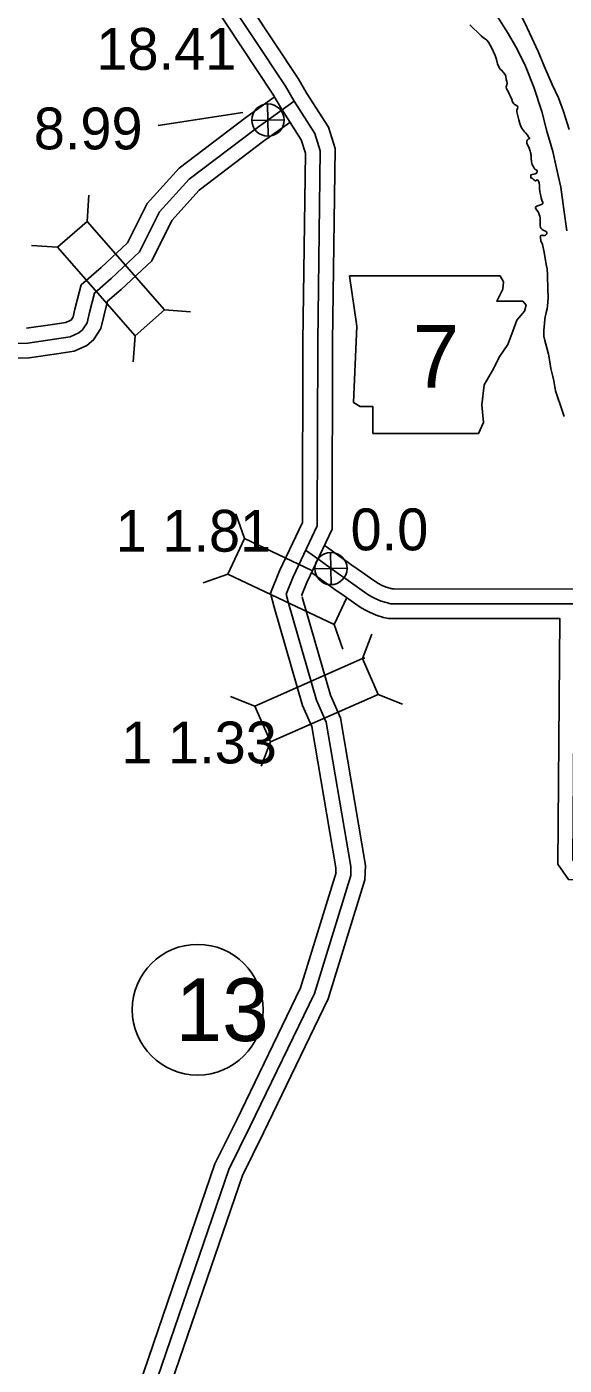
# Model space of a CAD drawing. Extents: x -83719 to 153526, y -11835 to 11446.
# Drawn here: x -2157 to -1976.1, y 336.6 to 787.2 of the extents above; entities that cross this region are included whole.
import ezdxf

# ---------------------------------------------------------------- set-up
doc = ezdxf.new("R2010")
doc.units = 0
for name, color, linetype in [('Level 10', 7, 'Continuous'), ('Level 11', 7, 'Continuous'), ('Level 2', 7, 'Continuous'), ('Level 20', 7, 'Continuous'), ('Level 21', 7, 'Continuous'), ('Level 25', 7, 'Continuous'), ('Level 26', 7, 'Continuous'), ('Level 27', 7, 'Continuous'), ('Level 58', 7, 'Continuous'), ('Level 59', 7, 'Continuous'), ('Level 9', 7, 'Continuous')]:
    doc.layers.add(name, color=color, linetype=linetype)

msp = doc.modelspace()

# ---------------------------------------------------------------- linework, layer by layer
at = {"layer": 'Level 10'}
for points in [[(-2104.07, 827.86), (-2097.72, 818.27), (-2065.65, 769.82), (-2062.72, 764.73), (-2055.47, 753.43), (-2053.19, 746.2), (-2054.06, 681.1), (-2054.22, 618.08), (-2062.76, 600.09), (-2064.44, 595.93), (-2064.33, 595.52)], [(-2112.41, 822.34), (-2106.06, 812.75), (-2074.16, 764.56), (-2071.26, 759.54), (-2064.61, 749.15), (-2063.21, 744.72), (-2064.06, 681.18), (-2064.21, 620.34), (-2071.92, 604.11), (-2074.96, 596.58), (-2073.69, 591.81), (-2064.19, 558.78), (-2061.05, 551.65), (-2052.95, 504.04), (-2052.94, 502.48)], [(-2073.72, 763.48), (-2083.23, 756.72), (-2105.72, 739.57), (-2116.45, 727.74), (-2123.09, 714.53), (-2131.97, 706.16), (-2138.68, 700.3), (-2140.8, 692.19), (-2141.39, 689.56), (-2142.09, 688.47), (-2142.12, 688.45), (-2143.84, 687.69), (-2148.36, 687), (-2157.07, 685.74)], [(-2068.42, 754.98), (-2077.3, 748.66), (-2098.93, 732.17), (-2108.13, 722.03), (-2114.95, 708.46), (-2125.25, 698.75), (-2129.78, 694.8), (-2131.08, 689.84), (-2132.02, 685.62), (-2134.5, 681.8), (-2136.74, 679.89), (-2141.01, 678), (-2146.9, 677.11), (-2156.24, 675.76), (-2168.67, 675.49)], [(-2064.27, 595.24), (-2054.76, 562.19), (-2051.4, 554.55), (-2042.95, 504.92), (-2043.15, 500.04)], [(-2052.86, 502.48), (-2064.81, 463.67), (-2086.26, 419.27), (-2093.66, 404.43), (-2119.19, 329.81), (-2120.64, 322.7), (-2120.95, 316.36), (-2121.06, 310.59), (-2115.86, 254.08)], [(-2043.15, 500.04), (-2055.48, 460), (-2077.28, 414.87), (-2084.41, 400.56), (-2109.52, 327.18), (-2110.69, 321.45), (-2110.96, 316.02), (-2111.05, 310.96), (-2105.91, 255)]]:
    msp.add_lwpolyline(points, dxfattribs=at)
at = {"layer": 'Level 11'}
for points in [[(-2033.35, 597.99), (-2033.97, 597.99), (-2034.33, 598.07), (-2035.99, 598.55), (-2037.33, 599.15), (-2038.02, 599.5), (-2039.16, 600.15), (-2041.26, 601.57), (-2044.36, 603.78), (-2047.53, 605.99), (-2048.84, 606.92), (-2051.91, 609.15), (-2055.77, 611.9), (-2056.8, 612.64)], [(-2033.3, 587.99), (-2035.14, 587.98), (-2036.89, 588.4), (-2039.41, 589.13), (-2041.63, 590.11), (-2042.78, 590.7), (-2044.45, 591.65), (-2046.97, 593.36), (-2050.12, 595.61), (-2053.29, 597.82), (-2054.68, 598.8), (-2057.75, 601.03), (-2061.16, 603.46)], [(-2033.35, 597.99), (-1967.41, 597.94), (-1968.14, 510.01), (-1966.33, 509.93), (-1906.34, 510.48)], [(-2033.3, 587.99), (-1977.5, 587.98), (-1978.18, 505.28), (-1974.65, 500.21), (-1969.4, 500.05), (-1966.49, 499.93), (-1906.25, 500.48)]]:
    msp.add_lwpolyline(points, dxfattribs=at)
at = {"layer": 'Level 2'}
msp.add_lwpolyline([(-1975.18, 718.48), (-1976.15, 725.74), (-1977.19, 733.23), (-1978.63, 739.62), (-1979.92, 745.21), (-1981.86, 752.07), (-1983.54, 758.69), (-1986.33, 766.93), (-1989.27, 774.54), (-1992.35, 780.41), (-1994.97, 784.97), (-1998.65, 790.81)], dxfattribs=at)
msp.add_lwpolyline([(-1975.18, 718.48), (-1976.15, 725.74), (-1977.19, 733.23), (-1978.63, 739.62), (-1979.92, 745.21), (-1981.86, 752.07), (-1983.54, 758.69), (-1986.33, 766.93), (-1989.27, 774.54), (-1992.35, 780.41), (-1994.97, 784.97), (-1998.65, 790.81)], dxfattribs=at)
at = {"layer": 'Level 20'}
for p, q in [((-2136.67, 721.71), (-2136.08, 730.49)), ((-2146.61, 713.02), (-2155.39, 713.61)), ((-2110.62, 691.89), (-2101.83, 691.3)), ((-2120.55, 683.21), (-2121.14, 674.43)), ((-2083.66, 614.91), (-2086.61, 623.2)), ((-2089.32, 602.99), (-2097.61, 600.03)), ((-2053.54, 586.01), (-2050.59, 577.72)), ((-2044.01, 574.5), (-2040.82, 582.71)), ((-2043.57, 574.68), (-2043.19, 574.67)), ((-2080.25, 558.55), (-2088.46, 561.74)), ((-2038.69, 562.42), (-2030.49, 559.23)), ((-2074.94, 546.47), (-2078.13, 538.27))]:
    msp.add_line(p, q, dxfattribs=at)
for points in [[(-2146.61, 713.02), (-2120.55, 683.21), (-2110.62, 691.89), (-2136.67, 721.71)], [(-2074.94, 546.47), (-2038.69, 562.42), (-2044.01, 574.5), (-2080.25, 558.55)]]:
    msp.add_lwpolyline(points, close=True, dxfattribs=at)
msp.add_lwpolyline([(-2061.08, 604.19), (-2083.66, 614.91), (-2089.32, 602.99), (-2053.54, 586.01), (-2049.25, 595.04)], dxfattribs=at)
at = {"layer": 'Level 21'}
msp.add_lwpolyline([(-2048.38, 703.34), (-2045.84, 686.42), (-2046.97, 660.77), (-2044.72, 659.36), (-2040.49, 659.36), (-2040.49, 650.33), (-2004.96, 650.33), (-2003.27, 654), (-2003.83, 659.92), (-2002.98, 666.69), (-1999.88, 672.04), (-1997.91, 675.99), (-1995.09, 680.22), (-1993.4, 684.73), (-1991.99, 688.4), (-1989.45, 691.5), (-1988.89, 693.47), (-1990.01, 694.88), (-1998.75, 694.88), (-1996.78, 698.83), (-1996.5, 701.37), (-1997.67, 703.32)], close=True, dxfattribs=at)
at = {"layer": 'Level 25'}
for p, q in [((-2112.77, 753.96), (-2084.25, 758.38)), ((-2043.57, 574.68), (-2043.19, 574.67))]:
    msp.add_line(p, q, dxfattribs=at)
at = {"layer": 'Level 26'}
for p, q in [((-2075.68, 750.38), (-2075.93, 761.23)), ((-2081.23, 755.68), (-2070.38, 755.93)), ((-2054.49, 599.41), (-2054.74, 610.26)), ((-2060.04, 604.71), (-2049.19, 604.96))]:
    msp.add_line(p, q, dxfattribs=at)
for centre in [(-2075.8, 755.81), (-2054.61, 604.84)]:
    msp.add_circle(centre, 5.43, dxfattribs=at)
at = {"layer": 'Level 27'}
msp.add_circle((-2099.47, 456.32), 22, dxfattribs=at)
at = {"layer": 'Level 58'}
msp.add_line((-2043.57, 574.68), (-2043.19, 574.67), dxfattribs=at)
at = {"layer": 'Level 59'}
for points in [[(-2108.24, 825.1), (-2101.89, 815.51), (-2069.9, 767.19), (-2066.99, 762.14), (-2060.04, 751.29), (-2058.2, 745.46), (-2059.06, 681.14), (-2059.22, 619.21), (-2067.34, 602.1), (-2069.7, 596.26), (-2068.87, 593.14), (-2059.47, 560.49), (-2056.22, 553.1), (-2047.95, 504.48), (-2047.93, 501.51)], [(-2066.99, 762.14), (-2080.27, 752.69), (-2102.32, 735.87), (-2112.29, 724.89), (-2119.02, 711.49), (-2128.61, 702.46), (-2134.23, 697.55), (-2135.94, 691.02), (-2136.7, 687.59), (-2138.29, 685.14), (-2139.43, 684.17), (-2142.42, 682.84), (-2147.63, 682.05), (-2156.65, 680.75), (-2169.74, 680.46)], [(-2033.32, 592.99), (-2034.55, 592.98), (-2035.61, 593.24), (-2037.7, 593.84), (-2039.48, 594.63), (-2040.4, 595.1), (-2041.81, 595.9), (-2044.11, 597.46), (-2047.24, 599.69), (-2050.41, 601.9), (-2051.76, 602.86), (-2054.83, 605.09), (-2058.68, 607.83), (-2063.11, 611.01)], [(-1906.3, 505.48), (-1966.41, 504.93), (-1969.21, 505.05), (-1971.98, 505.13), (-1973.16, 506.83), (-1972.46, 592.96), (-2033.32, 592.99)], [(-2047.93, 501.51), (-2060.14, 461.83), (-2081.77, 417.07), (-2089.03, 402.49), (-2114.35, 328.49), (-2115.66, 322.08), (-2115.95, 316.19), (-2116.06, 310.77), (-2110.88, 254.54)]]:
    msp.add_lwpolyline(points, dxfattribs=at)
at = {"layer": 'Level 9'}
for points in [[(-1974.34, 752.58), (-1976.25, 758.64), (-1977.98, 763.29), (-1980.1, 767.82), (-1982.65, 773.68), (-1984.87, 778.91), (-1987.06, 783.74), (-1988.5, 786.82), (-1990.37, 790.51)], [(-1974.34, 752.58), (-1976.25, 758.64), (-1977.98, 763.29), (-1980.1, 767.82), (-1982.65, 773.68), (-1984.87, 778.91), (-1987.06, 783.74), (-1988.5, 786.82), (-1990.37, 790.51)], [(-2007.86, 787.91), (-2006.9, 786.97), (-2005.02, 785.19), (-2004.06, 784.21), (-2003.2, 783.5), (-2002.71, 783.16), (-2002.08, 782.66), (-2001.58, 781.98), (-2000.4, 780.04), (-1999.32, 777.59), (-1998.9, 776.25), (-1998.48, 774.71), (-1998.12, 773.74), (-1997.63, 772.9), (-1997.2, 772.6), (-1996.05, 771.29), (-1995.95, 771.15), (-1995.75, 770.55), (-1995.63, 769.48), (-1995.43, 768.84), (-1995.31, 768.07), (-1995.62, 767.01), (-1995.45, 766.37), (-1994.96, 765.47), (-1994.54, 764.63), (-1994.11, 763.72), (-1993.75, 762.75), (-1993.43, 761.95), (-1993.03, 761.31), (-1992.77, 761.07), (-1992.44, 760.9), (-1991.64, 760.36), (-1991.64, 760.13), (-1991.81, 759.7), (-1991.98, 759.2), (-1992.02, 758.56), (-1991.83, 757.63), (-1991.31, 755.92), (-1990.99, 754.68), (-1990.5, 753.47), (-1990.11, 752.74), (-1989.45, 751.83), (-1989.05, 751.49), (-1988.36, 750.62), (-1988.2, 750.32), (-1988.07, 750.08), (-1987.9, 749.91), (-1987.7, 749.61)], [(-2007.86, 787.91), (-2006.9, 786.97), (-2005.02, 785.19), (-2004.06, 784.21), (-2003.2, 783.5), (-2002.71, 783.16), (-2002.08, 782.66), (-2001.58, 781.98), (-2000.4, 780.04), (-1999.32, 777.59), (-1998.9, 776.25), (-1998.48, 774.71), (-1998.12, 773.74), (-1997.63, 772.9), (-1997.2, 772.6), (-1996.05, 771.29), (-1995.95, 771.15), (-1995.75, 770.55), (-1995.63, 769.48), (-1995.43, 768.84), (-1995.31, 768.07), (-1995.62, 767.01), (-1995.45, 766.37), (-1994.96, 765.47), (-1994.54, 764.63), (-1994.11, 763.72), (-1993.75, 762.75), (-1993.43, 761.95), (-1993.03, 761.31), (-1992.77, 761.07), (-1992.44, 760.9), (-1991.64, 760.36), (-1991.64, 760.13), (-1991.81, 759.7), (-1991.98, 759.2), (-1992.02, 758.56), (-1991.83, 757.63), (-1991.31, 755.92), (-1990.99, 754.68), (-1990.5, 753.47), (-1990.11, 752.74), (-1989.45, 751.83), (-1989.05, 751.49), (-1988.36, 750.62), (-1988.2, 750.32), (-1988.07, 750.08), (-1987.9, 749.91), (-1987.7, 749.61)], [(-1987.7, 749.61), (-1987.8, 749.44), (-1988.24, 749.35), (-1988.51, 749.08), (-1988.61, 748.78), (-1988.68, 748.45), (-1988.62, 747.88), (-1987.93, 746.67), (-1987.7, 746), (-1987.54, 745.33), (-1987.44, 744.93), (-1987.34, 744.6), (-1987.25, 744.23), (-1987.22, 743.83), (-1987.16, 742.76), (-1987.1, 742.02), (-1986.94, 741.09), (-1986.71, 740.62), (-1986.45, 740.08), (-1986.09, 739.38), (-1985.89, 739.24), (-1985.66, 739.04), (-1985.33, 738.94), (-1985.2, 738.63), (-1985.16, 738.47), (-1985.23, 738.13), (-1985.37, 737.93), (-1985.84, 737.74), (-1987.3, 737.35), (-1987.31, 736.31), (-1986.95, 736.21), (-1986.71, 736.11), (-1986.35, 735.81), (-1986.22, 735.64), (-1985.86, 735.33), (-1985.69, 735.33), (-1985.52, 735.43), (-1985.35, 735.56), (-1985.12, 735.66), (-1984.99, 735.56), (-1984.72, 735.29), (-1984.63, 735.02), (-1984.5, 734.65), (-1984.4, 733.75), (-1984.38, 732.88), (-1984.25, 731.61), (-1984.1, 730.74), (-1983.84, 729.61), (-1983.58, 728.84), (-1983.45, 728.53), (-1983.28, 728.17), (-1983.29, 728), (-1983.39, 727.6), (-1983.66, 727.37), (-1985.29, 726.81), (-1985.63, 726.65), (-1985.76, 726.32), (-1985.63, 725.88), (-1985.24, 725.51), (-1984.84, 724.87), (-1984.25, 723.43), (-1984.19, 722.86), (-1984.13, 721.76), (-1984.21, 721.03), (-1984.15, 720.29), (-1984.02, 719.62), (-1983.95, 719.39), (-1983.49, 718.92), (-1982.93, 718.61), (-1982.36, 718.41), (-1982, 718.14), (-1981.9, 717.87), (-1981.94, 717.53), (-1982.17, 717.27), (-1982.41, 717.04), (-1982.61, 716.97), (-1983.21, 716.91), (-1983.51, 717.08), (-1983.97, 716.92), (-1984.04, 716.72), (-1984.08, 716.55), (-1984.05, 716.15), (-1983.92, 715.18), (-1983.4, 713.87), (-1982.79, 711.33), (-1982.09, 707.15), (-1981.84, 705.68), (-1981.65, 703.77), (-1981.63, 698.66), (-1981.44, 696.32), (-1981.53, 694.42), (-1981.84, 692.28), (-1982.12, 690.98), (-1982.54, 688.95), (-1982.75, 687.25), (-1982.97, 685.11), (-1982.88, 683.04), (-1982.53, 681.57), (-1981.88, 679.19), (-1981.4, 676.98), (-1980.86, 674.47)], [(-1987.7, 749.61), (-1987.8, 749.44), (-1988.24, 749.35), (-1988.51, 749.08), (-1988.61, 748.78), (-1988.68, 748.45), (-1988.62, 747.88), (-1987.93, 746.67), (-1987.7, 746), (-1987.54, 745.33), (-1987.44, 744.93), (-1987.34, 744.6), (-1987.25, 744.23), (-1987.22, 743.83), (-1987.16, 742.76), (-1987.1, 742.02), (-1986.94, 741.09), (-1986.71, 740.62), (-1986.45, 740.08), (-1986.09, 739.38), (-1985.89, 739.24), (-1985.66, 739.04), (-1985.33, 738.94), (-1985.2, 738.63), (-1985.16, 738.47), (-1985.23, 738.13), (-1985.37, 737.93), (-1985.84, 737.74), (-1987.3, 737.35), (-1987.31, 736.31), (-1986.95, 736.21), (-1986.71, 736.11), (-1986.35, 735.81), (-1986.22, 735.64), (-1985.86, 735.33), (-1985.69, 735.33), (-1985.52, 735.43), (-1985.35, 735.56), (-1985.12, 735.66), (-1984.99, 735.56), (-1984.72, 735.29), (-1984.63, 735.02), (-1984.5, 734.65), (-1984.4, 733.75), (-1984.38, 732.88), (-1984.25, 731.61), (-1984.1, 730.74), (-1983.84, 729.61), (-1983.58, 728.84), (-1983.45, 728.53), (-1983.28, 728.17), (-1983.29, 728), (-1983.39, 727.6), (-1983.66, 727.37), (-1985.29, 726.81), (-1985.63, 726.65), (-1985.76, 726.32), (-1985.63, 725.88), (-1985.24, 725.51), (-1984.84, 724.87), (-1984.25, 723.43), (-1984.19, 722.86), (-1984.13, 721.76), (-1984.21, 721.03), (-1984.15, 720.29), (-1984.02, 719.62), (-1983.95, 719.39), (-1983.49, 718.92), (-1982.93, 718.61), (-1982.36, 718.41), (-1982, 718.14), (-1981.9, 717.87), (-1981.94, 717.53), (-1982.17, 717.27), (-1982.41, 717.04), (-1982.61, 716.97), (-1983.21, 716.91), (-1983.51, 717.08), (-1983.97, 716.92), (-1984.04, 716.72), (-1984.08, 716.55), (-1984.05, 716.15), (-1983.92, 715.18), (-1983.4, 713.87), (-1982.79, 711.33), (-1982.09, 707.15), (-1981.84, 705.68), (-1981.65, 703.77), (-1981.63, 698.66), (-1981.44, 696.32), (-1981.53, 694.42), (-1981.84, 692.28), (-1982.12, 690.98), (-1982.54, 688.95), (-1982.75, 687.25), (-1982.97, 685.11), (-1982.88, 683.04), (-1982.53, 681.57), (-1981.88, 679.19), (-1981.4, 676.98), (-1980.86, 674.47)], [(-1980.86, 674.47), (-1980.51, 672.13), (-1979.86, 669.49), (-1979.61, 668.02), (-1979, 664.64), (-1978.36, 662.66), (-1977.35, 659.68), (-1976.05, 655.97)], [(-1980.86, 674.47), (-1980.51, 672.13), (-1979.86, 669.49), (-1979.61, 668.02), (-1979, 664.64), (-1978.36, 662.66), (-1977.35, 659.68), (-1976.05, 655.97)]]:
    msp.add_lwpolyline(points, dxfattribs=at)

# ---------------------------------------------------------------- texts
at = {"layer": 'Level 21'}
msp.add_text('7', height=21.12, dxfattribs=at).set_placement((-2027.12, 665.68))
at = {"layer": 'Level 25'}
for s, p in [('18.41', (-2133.57, 772.73)), ('8.99', (-2154.66, 745.95)), ('0.0', (-2047.99, 610.98))]:
    msp.add_text(s, height=14.08, dxfattribs=at).set_placement(p)
at = {"layer": 'Level 27'}
msp.add_text('13', height=21.12, dxfattribs=at).set_placement((-2106.95, 445.76))
at = {"layer": 'Level 58'}
for s, p in [('1 1.81', (-2127.07, 610.51)), ('1 1.33', (-2125.16, 539.24))]:
    msp.add_text(s, height=14.08, dxfattribs=at).set_placement(p)

doc.saveas('drawing.dxf')
